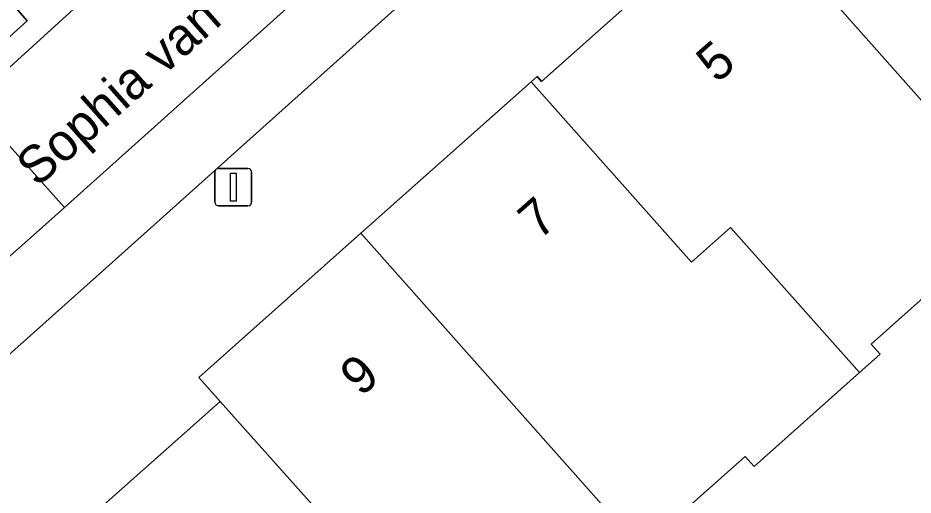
# Model space of a CAD drawing. Extents: x 159960 to 160866, y 382700 to 383354.
# Drawn here: x 160506.14 to 160530.18, y 383005.61 to 383018.43 of the extents above; entities that cross this region are included whole.
import ezdxf

# ---------------------------------------------------------------- set-up
doc = ezdxf.new("R2010")
doc.units = 0
for name, color, linetype in [('IMGEO_Erf', 7, 'Continuous'), ('IMGEO_Groenvoorziening', 7, 'Continuous'), ('IMGEO_Lichtmast', 7, 'Continuous'), ('IMGEO_Openbare_ruimte_label', 7, 'Continuous'), ('IMGEO_Pand', 7, 'Continuous'), ('IMGEO_Pand_nummerreeks', 7, 'Continuous'), ('IMGEO_Parkeervlak_open', 7, 'Continuous'), ('IMGEO_Rijbaan_lokaal_open', 7, 'Continuous'), ('IMGEO_Voetpad_open', 7, 'Continuous')]:
    doc.layers.add(name, color=color, linetype=linetype)

msp = doc.modelspace()

# ---------------------------------------------------------------- linework, layer by layer
at = {"layer": 'IMGEO_Erf'}
msp.add_lwpolyline([(160547.838, 383023.822), (160544.169, 383024.059), (160543.961, 383023.874), (160541.906, 383022.045), (160541.723, 383021.882), (160544.783, 383018.435), (160540.454, 383014.583), (160537.862, 383017.414), (160537.695, 383017.266), (160535.319, 383015.151), (160535.544, 383014.898), (160533.332, 383012.929), (160531.631, 383011.416), (160531.363, 383011.718), (160529.06, 383009.669), (160529.303, 383009.396), (160528.747, 383008.902), (160525.913, 383006.38), (160525.67, 383006.652), (160522.883, 383004.172)], dxfattribs=at)
at = {"layer": 'IMGEO_Groenvoorziening'}
msp.add_lwpolyline([(160504.392, 383016.549), (160506.388, 383018.349), (160501.564, 383023.866), (160500, 383022.47), (160495.094, 383018.089), (160496.262, 383016.757), (160488.868, 383010.134), (160491.213, 383007.53), (160500, 383015.346), (160500.917, 383016.161)], dxfattribs=at)
at = {"layer": 'IMGEO_Lichtmast'}
for p, q in [((160511.526, 383014.383), (160512.316, 383014.383)), ((160512.316, 383014.383), (160511.526, 383014.383)), ((160511.426, 383013.483), (160511.426, 383014.283)), ((160511.426, 383014.283), (160511.426, 383013.483)), ((160512.416, 383014.283), (160512.416, 383013.483)), ((160512.416, 383013.483), (160512.416, 383014.283)), ((160512.316, 383013.383), (160511.526, 383013.383)), ((160511.526, 383013.383), (160512.316, 383013.383))]:
    msp.add_line(p, q, dxfattribs=at)
msp.add_lwpolyline([(160511.846, 383014.258), (160511.996, 383014.258), (160511.996, 383013.508), (160511.846, 383013.508), (160511.846, 383014.258)], dxfattribs=at)
for centre, start, end in [((160511.526, 383014.283), 90, 180), ((160511.526, 383014.283), 90, 180), ((160512.316, 383014.283), 0, 90), ((160512.316, 383014.283), 360, 90), ((160511.526, 383013.483), 180, 270), ((160511.526, 383013.483), 180, 270), ((160512.316, 383013.483), 270, 0), ((160512.316, 383013.483), 270, 0)]:
    msp.add_arc(centre, 0.1, start, end, dxfattribs=at)
at = {"layer": 'IMGEO_Pand'}
for points in [[(160530.241, 383025.653), (160525.653, 383021.57), (160533.332, 383012.929), (160535.544, 383014.898), (160535.319, 383015.151), (160537.695, 383017.266)], [(160525.653, 383021.57), (160520.205, 383016.722), (160520.085, 383016.857), (160519.924, 383016.714), (160524.231, 383011.869), (160525.281, 383012.802), (160528.747, 383008.902), (160529.303, 383009.396), (160529.06, 383009.669), (160531.363, 383011.718), (160531.631, 383011.416), (160533.332, 383012.929)], [(160515.352, 383012.646), (160522.883, 383004.172), (160525.67, 383006.652), (160525.913, 383006.38), (160528.747, 383008.902), (160525.281, 383012.802), (160524.231, 383011.869), (160519.924, 383016.714)], [(160515.352, 383012.646), (160511, 383008.773), (160511.574, 383008.127), (160518.829, 383000), (160519.153, 382999.637), (160520.392, 382998.239), (160524.73, 383002.094), (160522.883, 383004.172)], [(160507.318, 383004.348), (160511.201, 383000), (160514.741, 382996.036), (160517.173, 382998.195), (160517.335, 382998.012), (160519.153, 382999.637), (160518.829, 383000), (160511.574, 383008.127)]]:
    msp.add_lwpolyline(points, close=True, dxfattribs=at)
at = {"layer": 'IMGEO_Parkeervlak_open'}
for points in [[(160533.374, 383036.497), (160515.772, 383020.855), (160507.385, 383013.336), (160506.959, 383012.954), (160464.19, 382975.008), (160465.501, 382973.516), (160495.273, 383000), (160495.719, 383000.397), (160500, 383004.175), (160506.219, 383009.663)], [(160506.219, 383009.663), (160508.67, 383011.861), (160516.594, 383018.967), (160517.049, 383019.372), (160532.292, 383032.931)]]:
    msp.add_lwpolyline(points, dxfattribs=at)
at = {"layer": 'IMGEO_Rijbaan_lokaal_open'}
for points in [[(160515.772, 383020.855), (160514.675, 383022.129), (160513.301, 383023.684), (160512.922, 383023.254), (160512.83, 383023.368), (160510.777, 383021.565), (160508.136, 383019.127), (160504.914, 383016.199), (160505.002, 383016.094), (160504.957, 383016.054), (160507.155, 383013.599), (160507.385, 383013.336)], [(160506.959, 383012.954), (160507.385, 383013.336), (160507.155, 383013.599), (160504.957, 383016.054), (160504.889, 383015.993), (160504.652, 383015.828), (160504.502, 383015.732), (160461.786, 382977.743), (160464.19, 382975.008)]]:
    msp.add_lwpolyline(points, close=True, dxfattribs=at)
at = {"layer": 'IMGEO_Voetpad_open'}
for points in [[(160503.134, 383000.632), (160507.318, 383004.348), (160511.574, 383008.127), (160511, 383008.773), (160515.352, 383012.646), (160519.924, 383016.714), (160520.085, 383016.857), (160520.205, 383016.722), (160525.653, 383021.57), (160530.241, 383025.653), (160534.784, 383029.696), (160534.919, 383029.816), (160534.814, 383029.933), (160532.292, 383032.931), (160517.049, 383019.372), (160516.594, 383018.967), (160508.67, 383011.861), (160506.219, 383009.663), (160500, 383004.175)], [(160504.502, 383015.732), (160504.652, 383015.828), (160504.889, 383015.993), (160504.957, 383016.054), (160505.002, 383016.094), (160504.914, 383016.199), (160508.136, 383019.127), (160502.911, 383025.066), (160501.564, 383023.866), (160506.388, 383018.349), (160504.392, 383016.549)]]:
    msp.add_lwpolyline(points, dxfattribs=at)

# ---------------------------------------------------------------- texts
at = {"layer": 'IMGEO_Openbare_ruimte_label'}
msp.add_text('Sophia van Wurtemberglaan', height=1, rotation=41.5955, dxfattribs=at).set_placement((160506.66, 383013.858))
at = {"layer": 'IMGEO_Pand_nummerreeks'}
for s, p in [('5', (160524.92, 383016.65)), ('7', (160520.136, 383012.442)), ('9', (160515.352, 383008.233))]:
    msp.add_text(s, height=1, rotation=41.3401, dxfattribs=at).set_placement(p)

doc.saveas('drawing.dxf')
